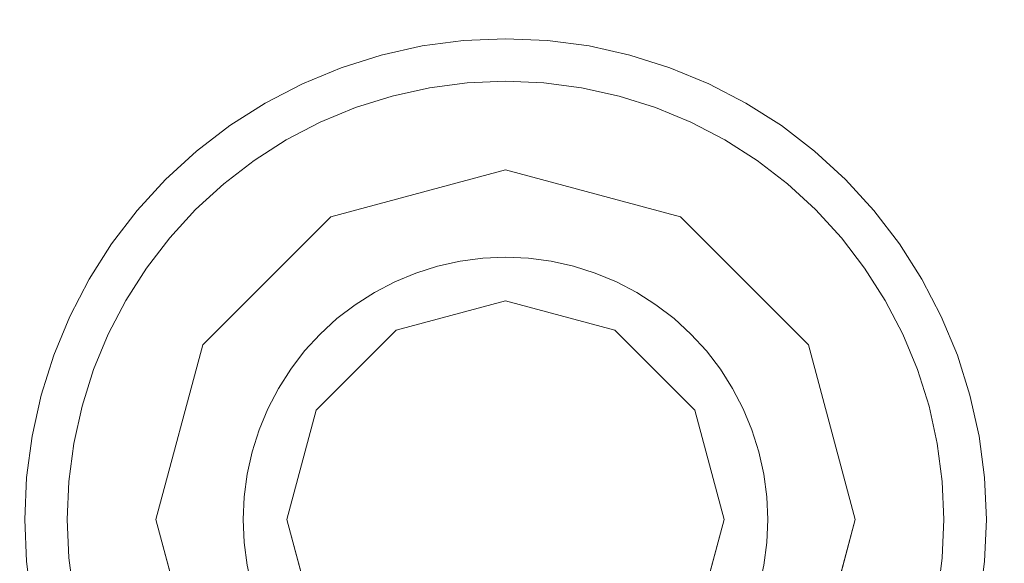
# Model space of a CAD drawing. Header units: inches. Extents: x -412 to -304, y -62 to 18.
# Tile 528 of 656: x -362.8 to -362.357, y -3.023 to -2.778. Entities that reach past the tile are written whole.
import ezdxf

# ---------------------------------------------------------------- set-up
doc = ezdxf.new("R2010")
doc.units = ezdxf.units.IN
doc.header["$LTSCALE"] = 32
doc.header["$MEASUREMENT"] = 0
for name, color, linetype, lineweight in [('Black', 7, 'Continuous', 18), ('DashLine', 7, 'Continuous', 13), ('Drawing', 7, 'Continuous', 18), ('Metal_HtAdjMech', 7, 'Continuous', 18), ('Metal_MP', 7, 'Continuous', 5), ('None', 7, 'Continuous', 18), ('SolidLine', 7, 'Continuous', 15), ('Wood_1-H', 7, 'Continuous', 13)]:
    doc.layers.add(name, color=color, linetype=linetype, lineweight=lineweight)

# ---------------------------------------------------------------- blocks, each defined once
blk = doc.blocks.new('Group-20')
at = {"layer": 'Black'}
for points in [[(-34.54794, 16.53613, 28.9791), (34.54794, 16.53613, 28.9791), (34.54794, -16.53613, 28.9791), (-34.54794, -16.53613, 28.9791)], [(-34.54794, 16.53613, 27.70079), (34.54794, 16.53613, 27.70079), (34.54794, -16.53613, 27.70079), (-34.54794, -16.53613, 27.70079)]]:
    blk.add_3dface(points, dxfattribs=at)
at = {"layer": 'Wood_1-H'}
for points in [[(-35.96494, 17.95313, 28.99879), (35.96494, 17.95313, 28.99879), (35.96494, -17.95313, 28.99879), (-35.96494, -17.95313, 28.99879)], [(-35.96494, 17.95313, 28.9791), (35.96494, 17.95313, 28.9791), (35.96494, -17.95313, 28.9791), (-35.96494, -17.95313, 28.9791)]]:
    blk.add_3dface(points, dxfattribs=at)
blk = doc.blocks.new('MP-Leg-502-89 (3D)')
at = {"layer": 'Metal_MP', "invisible_edges": 8}
for points in [[(-1.84436, 0.25, 5.29509), (-19.27102, 0.25, 1.8125), (-19.27102, -0.25, 1.8125), (-1.84436, -0.25, 5.29509)], [(-1.84436, -0.25, 2.30255), (-19.27102, -0.25, 0.3125), (-19.27102, 0.25, 0.3125), (-1.84436, 0.25, 2.30255)]]:
    blk.add_3dface(points, dxfattribs=at)
at = {"layer": 'Metal_MP'}
for points in [[(-1.84436, 0.25, 5.29509), (-1.84436, 0.25, 2.30255), (-19.27102, 0.25, 0.3125), (-19.27102, 0.25, 1.8125)], [(-1.84436, -0.25, 2.30255), (-1.84436, -0.25, 5.29509), (-19.27102, -0.25, 1.8125), (-19.27102, -0.25, 0.3125)]]:
    blk.add_3dface(points, dxfattribs=at)
blk = doc.blocks.new('MPHtAdjLeg-16-NoCable (3D)')
at = {"layer": 'DashLine', "color": 7, "rotation": 59.99999999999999}
blk.add_blockref('MP-Leg-502-89 (3D)', (0, 0), dxfattribs=at)
blk = doc.blocks.new('MpHtAdjBase-3 (3D)')
at = {"layer": 'Black', "color": 7}
blk.add_blockref('MPHtAdjLeg-16-NoCable (3D)', (-21.55512, 0), dxfattribs=at)
blk = doc.blocks.new('TIEndPipe-500 (3D)')
at = {"layer": 'Black'}
for points, invisible_edges in [([(-0.94488, -4.29183, -0.01969), (-0.96375, -4.29265, -0.01969), (-0.96209, -4.31169), (-0.94488, -4.31093)], 10), ([(-0.96375, -4.29265, -0.07874), (-0.96375, -4.29265, -0.01969), (-0.94488, -4.29183, -0.01969), (-0.94488, -4.29183, -0.07874)], 5), ([(-0.94488, -4.39025, -0.07874), (-0.95518, -4.3907, -0.07874), (-0.96375, -4.29265, -0.07874), (-0.94488, -4.29183, -0.07874)], 10), ([(-0.92601, -4.29265, -0.01969), (-0.94488, -4.29183, -0.01969), (-0.94488, -4.31093), (-0.92767, -4.31169)], 10), ([(-0.94488, -4.29183, -0.07874), (-0.94488, -4.29183, -0.01969), (-0.92601, -4.29265, -0.01969), (-0.92601, -4.29265, -0.07874)], 5), ([(-0.94488, -4.29183, -0.07874), (-0.92601, -4.29265, -0.07874), (-0.93459, -4.3907, -0.07874), (-0.94488, -4.39025, -0.07874)], 10), ([(-0.98248, -4.29512, -0.01969), (-1.00093, -4.29921, -0.01969), (-0.99598, -4.31766), (-0.97916, -4.31393)], 10), ([(-1.00093, -4.29921, -0.07874), (-1.00093, -4.29921, -0.01969), (-0.98248, -4.29512, -0.01969), (-0.98248, -4.29512, -0.07874)], 5), ([(-0.96539, -4.39205, -0.07874), (-0.97545, -4.39428, -0.07874), (-1.00093, -4.29921, -0.07874), (-0.98248, -4.29512, -0.07874)], 10), ([(-0.96375, -4.29265, -0.01969), (-0.98248, -4.29512, -0.01969), (-0.97916, -4.31393), (-0.96209, -4.31169)], 10), ([(-0.98248, -4.29512, -0.07874), (-0.98248, -4.29512, -0.01969), (-0.96375, -4.29265, -0.01969), (-0.96375, -4.29265, -0.07874)], 5), ([(-0.98248, -4.29512, -0.07874), (-0.96375, -4.29265, -0.07874), (-0.95518, -4.3907, -0.07874), (-0.96539, -4.39205, -0.07874)], 10), ([(-0.92437, -4.39205, -0.07874), (-0.93459, -4.3907, -0.07874), (-0.92601, -4.29265, -0.07874), (-0.90728, -4.29512, -0.07874)], 10), ([(-0.90728, -4.29512, -0.01969), (-0.92601, -4.29265, -0.01969), (-0.92767, -4.31169), (-0.9106, -4.31393)], 10), ([(-0.92601, -4.29265, -0.07874), (-0.92601, -4.29265, -0.01969), (-0.90728, -4.29512, -0.01969), (-0.90728, -4.29512, -0.07874)], 5), ([(-1.00093, -4.29921, -0.01969), (-1.01894, -4.30489, -0.01969), (-1.01241, -4.32284), (-0.99598, -4.31766)], 10), ([(-1.01894, -4.30489, -0.07874), (-1.01894, -4.30489, -0.01969), (-1.00093, -4.29921, -0.01969), (-1.00093, -4.29921, -0.07874)], 5), ([(-0.97545, -4.39428, -0.07874), (-0.98528, -4.39738, -0.07874), (-1.01894, -4.30489, -0.07874), (-1.00093, -4.29921, -0.07874)], 10), ([(-1.01894, -4.30489, -0.01969), (-1.03639, -4.31211, -0.01969), (-1.02832, -4.32943), (-1.01241, -4.32284)], 10), ([(-1.03639, -4.31211, -0.07874), (-1.03639, -4.31211, -0.01969), (-1.01894, -4.30489, -0.01969), (-1.01894, -4.30489, -0.07874)], 5), ([(-1.03639, -4.31211, -0.07874), (-1.01894, -4.30489, -0.07874), (-0.98528, -4.39738, -0.07874), (-0.9948, -4.40132, -0.07874)], 10), ([(-1.03639, -4.31211, -0.01969), (-1.05315, -4.32084, -0.01969), (-1.0436, -4.33739), (-1.02832, -4.32943)], 10), ([(-1.05315, -4.32084, -0.07874), (-1.05315, -4.32084, -0.01969), (-1.03639, -4.31211, -0.01969), (-1.03639, -4.31211, -0.07874)], 5), ([(-0.9948, -4.40132, -0.07874), (-1.00394, -4.40608, -0.07874), (-1.05315, -4.32084, -0.07874), (-1.03639, -4.31211, -0.07874)], 10), ([(-0.94494, -4.40994), (-0.97916, -4.31393), (-0.99598, -4.31766)], 9), ([(-0.94494, -4.40994), (-0.94488, -4.31093), (-0.96209, -4.31169), (-0.97916, -4.31393)], 9), ([(-0.92767, -4.31169), (-0.94488, -4.31093), (-0.94494, -4.40994)], 10), ([(-0.9106, -4.31393), (-0.92767, -4.31169), (-0.94494, -4.40994)], 10), ([(-0.94494, -4.40994), (-0.89573, -4.42312), (-0.89378, -4.31766), (-0.9106, -4.31393)], 10), ([(-0.99415, -4.42312), (-0.94494, -4.40994), (-0.99598, -4.31766), (-1.01241, -4.32284)], 10), ([(-1.05315, -4.32084, -0.01969), (-1.06908, -4.33099, -0.01969), (-1.05812, -4.34664), (-1.0436, -4.33739)], 10), ([(-1.06908, -4.33099, -0.07874), (-1.06908, -4.33099, -0.01969), (-1.05315, -4.32084, -0.01969), (-1.05315, -4.32084, -0.07874)], 5), ([(-1.06908, -4.33099, -0.07874), (-1.05315, -4.32084, -0.07874), (-1.00394, -4.40608, -0.07874), (-1.01263, -4.41161, -0.07874)], 10), ([(-1.01241, -4.32284), (-1.02832, -4.32943), (-0.99415, -4.42312)], 10), ([(-1.06908, -4.33099, -0.01969), (-1.08407, -4.34249, -0.01969), (-1.07179, -4.35712), (-1.05812, -4.34664)], 10), ([(-1.08407, -4.34249, -0.07874), (-1.08407, -4.34249, -0.01969), (-1.06908, -4.33099, -0.01969), (-1.06908, -4.33099, -0.07874)], 5), ([(-1.08407, -4.34249, -0.07874), (-1.06908, -4.33099, -0.07874), (-1.01263, -4.41161, -0.07874), (-1.0208, -4.41788, -0.07874)], 10), ([(-1.02832, -4.32943), (-1.0436, -4.33739), (-0.99415, -4.42312)], 10), ([(-0.99415, -4.42312), (-1.0436, -4.33739), (-1.05812, -4.34664)], 9), ([(-1.08407, -4.34249, -0.01969), (-1.098, -4.35525, -0.01969), (-1.08448, -4.36876), (-1.07179, -4.35712)], 10), ([(-1.098, -4.35525, -0.07874), (-1.098, -4.35525, -0.01969), (-1.08407, -4.34249, -0.01969), (-1.08407, -4.34249, -0.07874)], 5), ([(-1.0208, -4.41788, -0.07874), (-1.0284, -4.42485, -0.07874), (-1.098, -4.35525, -0.07874), (-1.08407, -4.34249, -0.07874)], 10), ([(-0.99415, -4.42312), (-1.05812, -4.34664), (-1.07179, -4.35712), (-1.08448, -4.36876)], 9), ([(-1.098, -4.35525, -0.01969), (-1.11076, -4.36918, -0.01969), (-1.09612, -4.38146), (-1.08448, -4.36876)], 10), ([(-1.11076, -4.36918, -0.07874), (-1.11076, -4.36918, -0.01969), (-1.098, -4.35525, -0.01969), (-1.098, -4.35525, -0.07874)], 5), ([(-1.11076, -4.36918, -0.07874), (-1.098, -4.35525, -0.07874), (-1.0284, -4.42485, -0.07874), (-1.03536, -4.43244, -0.07874)], 10), ([(-1.11076, -4.36918, -0.01969), (-1.12226, -4.38416, -0.01969), (-1.1066, -4.39512), (-1.09612, -4.38146)], 10), ([(-1.12226, -4.38416, -0.07874), (-1.12226, -4.38416, -0.01969), (-1.11076, -4.36918, -0.01969), (-1.11076, -4.36918, -0.07874)], 5), ([(-1.03536, -4.43244, -0.07874), (-1.04163, -4.44062, -0.07874), (-1.12226, -4.38416, -0.07874), (-1.11076, -4.36918, -0.07874)], 10), ([(-1.08448, -4.36876), (-1.09612, -4.38146), (-1.03018, -4.45915), (-0.99415, -4.42312)], 10), ([(-1.12226, -4.38416, -0.01969), (-1.13241, -4.40009, -0.01969), (-1.11586, -4.40965), (-1.1066, -4.39512)], 10), ([(-1.13241, -4.40009, -0.07874), (-1.13241, -4.40009, -0.01969), (-1.12226, -4.38416, -0.01969), (-1.12226, -4.38416, -0.07874)], 5), ([(-1.13241, -4.40009, -0.07874), (-1.12226, -4.38416, -0.07874), (-1.04163, -4.44062, -0.07874), (-1.04717, -4.44931, -0.07874)], 10), ([(-1.09612, -4.38146), (-1.1066, -4.39512), (-1.11586, -4.40965), (-1.03018, -4.45915)], 12), ([(-0.97545, -4.39428, -0.15748), (-0.97545, -4.39428, -0.07874), (-0.96539, -4.39205, -0.07874), (-0.96539, -4.39205, -0.15748)], 5), ([(-0.94494, -4.40994, -0.15748), (-0.96539, -4.39205, -0.15748), (-0.97545, -4.39428, -0.15748)], 9), ([(-0.94494, -4.40994, -0.15748), (-0.94488, -4.39025, -0.15748), (-0.95518, -4.3907, -0.15748), (-0.96539, -4.39205, -0.15748)], 9), ([(-0.96539, -4.39205, -0.15748), (-0.96539, -4.39205, -0.07874), (-0.95518, -4.3907, -0.07874), (-0.95518, -4.3907, -0.15748)], 5), ([(-0.95518, -4.3907, -0.15748), (-0.95518, -4.3907, -0.07874), (-0.94488, -4.39025, -0.07874), (-0.94488, -4.39025, -0.15748)], 5), ([(-0.92437, -4.39205, -0.15748), (-0.93459, -4.3907, -0.15748), (-0.94488, -4.39025, -0.15748), (-0.94494, -4.40994, -0.15748)], 12), ([(-0.91431, -4.39428, -0.15748), (-0.92437, -4.39205, -0.15748), (-0.94494, -4.40994, -0.15748), (-0.89573, -4.42312, -0.15748)], 10), ([(-0.94488, -4.39025, -0.15748), (-0.94488, -4.39025, -0.07874), (-0.93459, -4.3907, -0.07874), (-0.93459, -4.3907, -0.15748)], 5), ([(-0.93459, -4.3907, -0.15748), (-0.93459, -4.3907, -0.07874), (-0.92437, -4.39205, -0.07874), (-0.92437, -4.39205, -0.15748)], 5), ([(-0.9948, -4.40132, -0.15748), (-0.9948, -4.40132, -0.07874), (-0.98528, -4.39738, -0.07874), (-0.98528, -4.39738, -0.15748)], 5), ([(-0.98528, -4.39738, -0.15748), (-0.9948, -4.40132, -0.15748), (-0.99415, -4.42312, -0.15748)], 10), ([(-0.99415, -4.42312, -0.15748), (-0.94494, -4.40994, -0.15748), (-0.97545, -4.39428, -0.15748), (-0.98528, -4.39738, -0.15748)], 10), ([(-0.98528, -4.39738, -0.15748), (-0.98528, -4.39738, -0.07874), (-0.97545, -4.39428, -0.07874), (-0.97545, -4.39428, -0.15748)], 5), ([(-1.13241, -4.40009, -0.01969), (-1.14113, -4.41685, -0.01969), (-1.12381, -4.42493), (-1.11586, -4.40965)], 10), ([(-1.14113, -4.41685, -0.07874), (-1.14113, -4.41685, -0.01969), (-1.13241, -4.40009, -0.01969), (-1.13241, -4.40009, -0.07874)], 5), ([(-1.04717, -4.44931, -0.07874), (-1.05193, -4.45845, -0.07874), (-1.14113, -4.41685, -0.07874), (-1.13241, -4.40009, -0.07874)], 10), ([(-1.00394, -4.40608, -0.15748), (-1.00394, -4.40608, -0.07874), (-0.9948, -4.40132, -0.07874), (-0.9948, -4.40132, -0.15748)], 5), ([(-0.9948, -4.40132, -0.15748), (-1.00394, -4.40608, -0.15748), (-0.99415, -4.42312, -0.15748)], 10), ([(-0.99415, -4.42312, -0.15748), (-1.00394, -4.40608, -0.15748), (-1.01263, -4.41161, -0.15748), (-1.0208, -4.41788, -0.15748)], 9), ([(-1.01263, -4.41161, -0.15748), (-1.01263, -4.41161, -0.07874), (-1.00394, -4.40608, -0.07874), (-1.00394, -4.40608, -0.15748)], 5), ([(-1.03018, -4.45915), (-1.11586, -4.40965), (-1.12381, -4.42493)], 9), ([(-1.0208, -4.41788, -0.15748), (-1.0208, -4.41788, -0.07874), (-1.01263, -4.41161, -0.07874), (-1.01263, -4.41161, -0.15748)], 5), ([(-1.14113, -4.41685, -0.01969), (-1.14836, -4.4343, -0.01969), (-1.1304, -4.44084), (-1.12381, -4.42493)], 10), ([(-1.14836, -4.4343, -0.07874), (-1.14836, -4.4343, -0.01969), (-1.14113, -4.41685, -0.01969), (-1.14113, -4.41685, -0.07874)], 5), ([(-1.14836, -4.4343, -0.07874), (-1.14113, -4.41685, -0.07874), (-1.05193, -4.45845, -0.07874), (-1.05587, -4.46797, -0.07874)], 10), ([(-1.0284, -4.42485, -0.15748), (-1.0284, -4.42485, -0.07874), (-1.0208, -4.41788, -0.07874), (-1.0208, -4.41788, -0.15748)], 5), ([(-0.99415, -4.42312, -0.15748), (-1.0208, -4.41788, -0.15748), (-1.0284, -4.42485, -0.15748)], 9), ([(-1.03018, -4.45915), (-1.12381, -4.42493), (-1.1304, -4.44084), (-1.13558, -4.45726)], 9), ([(-1.0284, -4.42485, -0.15748), (-1.03536, -4.43244, -0.15748), (-1.03018, -4.45915, -0.15748), (-0.99415, -4.42312, -0.15748)], 10), ([(-1.03536, -4.43244, -0.15748), (-1.03536, -4.43244, -0.07874), (-1.0284, -4.42485, -0.07874), (-1.0284, -4.42485, -0.15748)], 5), ([(-1.03536, -4.43244, -0.15748), (-1.04163, -4.44062, -0.15748), (-1.04717, -4.44931, -0.15748), (-1.03018, -4.45915, -0.15748)], 12), ([(-1.04163, -4.44062, -0.15748), (-1.04163, -4.44062, -0.07874), (-1.03536, -4.43244, -0.07874), (-1.03536, -4.43244, -0.15748)], 5), ([(-1.14836, -4.4343, -0.01969), (-1.15404, -4.45232, -0.01969), (-1.13558, -4.45726), (-1.1304, -4.44084)], 10), ([(-1.15404, -4.45232, -0.07874), (-1.15404, -4.45232, -0.01969), (-1.14836, -4.4343, -0.01969), (-1.14836, -4.4343, -0.07874)], 5), ([(-1.05587, -4.46797, -0.07874), (-1.05897, -4.47779, -0.07874), (-1.15404, -4.45232, -0.07874), (-1.14836, -4.4343, -0.07874)], 10), ([(-1.04717, -4.44931, -0.15748), (-1.04717, -4.44931, -0.07874), (-1.04163, -4.44062, -0.07874), (-1.04163, -4.44062, -0.15748)], 5), ([(-1.03018, -4.45915, -0.15748), (-1.04717, -4.44931, -0.15748), (-1.05193, -4.45845, -0.15748), (-1.05587, -4.46797, -0.15748)], 9), ([(-1.05193, -4.45845, -0.15748), (-1.05193, -4.45845, -0.07874), (-1.04717, -4.44931, -0.07874), (-1.04717, -4.44931, -0.15748)], 5), ([(-1.15404, -4.45232, -0.01969), (-1.15813, -4.47076, -0.01969), (-1.13931, -4.47408), (-1.13558, -4.45726)], 10), ([(-1.15813, -4.47076, -0.07874), (-1.15813, -4.47076, -0.01969), (-1.15404, -4.45232, -0.01969), (-1.15404, -4.45232, -0.07874)], 5), ([(-1.05897, -4.47779, -0.07874), (-1.0612, -4.48785, -0.07874), (-1.15813, -4.47076, -0.07874), (-1.15404, -4.45232, -0.07874)], 10), ([(-1.04337, -4.50836), (-1.03018, -4.45915), (-1.13558, -4.45726), (-1.13931, -4.47408)], 10), ([(-1.04337, -4.50836, -0.15748), (-1.03018, -4.45915, -0.15748), (-1.05897, -4.47779, -0.15748), (-1.0612, -4.48785, -0.15748)], 10), ([(-1.03018, -4.45915, -0.15748), (-1.05587, -4.46797, -0.15748), (-1.05897, -4.47779, -0.15748)], 9), ([(-1.05587, -4.46797, -0.15748), (-1.05587, -4.46797, -0.07874), (-1.05193, -4.45845, -0.07874), (-1.05193, -4.45845, -0.15748)], 5), ([(-1.05897, -4.47779, -0.15748), (-1.05897, -4.47779, -0.07874), (-1.05587, -4.46797, -0.07874), (-1.05587, -4.46797, -0.15748)], 5), ([(-1.15813, -4.47076, -0.01969), (-1.16059, -4.48949, -0.01969), (-1.14156, -4.49116), (-1.13931, -4.47408)], 10), ([(-1.16059, -4.48949, -0.07874), (-1.16059, -4.48949, -0.01969), (-1.15813, -4.47076, -0.01969), (-1.15813, -4.47076, -0.07874)], 5), ([(-1.16059, -4.48949, -0.07874), (-1.15813, -4.47076, -0.07874), (-1.0612, -4.48785, -0.07874), (-1.06254, -4.49807, -0.07874)], 10), ([(-1.13931, -4.47408), (-1.14156, -4.49116), (-1.04337, -4.50836)], 10), ([(-1.0612, -4.48785, -0.15748), (-1.0612, -4.48785, -0.07874), (-1.05897, -4.47779, -0.07874), (-1.05897, -4.47779, -0.15748)], 5), ([(-1.16059, -4.48949, -0.01969), (-1.16142, -4.50836, -0.01969), (-1.14231, -4.50836), (-1.14156, -4.49116)], 10), ([(-1.16142, -4.50836, -0.07874), (-1.16142, -4.50836, -0.01969), (-1.16059, -4.48949, -0.01969), (-1.16059, -4.48949, -0.07874)], 5), ([(-1.06254, -4.49807, -0.07874), (-1.06299, -4.50836, -0.07874), (-1.16142, -4.50836, -0.07874), (-1.16059, -4.48949, -0.07874)], 10), ([(-1.14156, -4.49116), (-1.14231, -4.50836), (-1.04337, -4.50836)], 10), ([(-1.06254, -4.49807, -0.15748), (-1.06254, -4.49807, -0.07874), (-1.0612, -4.48785, -0.07874), (-1.0612, -4.48785, -0.15748)], 5), ([(-1.0612, -4.48785, -0.15748), (-1.06254, -4.49807, -0.15748), (-1.04337, -4.50836, -0.15748)], 10), ([(-1.06299, -4.50836, -0.15748), (-1.06299, -4.50836, -0.07874), (-1.06254, -4.49807, -0.07874), (-1.06254, -4.49807, -0.15748)], 5), ([(-1.06254, -4.49807, -0.15748), (-1.06299, -4.50836, -0.15748), (-1.04337, -4.50836, -0.15748)], 10), ([(-1.16142, -4.50836, -0.01969), (-1.16059, -4.52723, -0.01969), (-1.14156, -4.52557), (-1.14231, -4.50836)], 10), ([(-1.16059, -4.52723, -0.07874), (-1.16059, -4.52723, -0.01969), (-1.16142, -4.50836, -0.01969), (-1.16142, -4.50836, -0.07874)], 5), ([(-1.16059, -4.52723, -0.07874), (-1.16142, -4.50836, -0.07874), (-1.06299, -4.50836, -0.07874), (-1.06254, -4.51866, -0.07874)], 10), ([(-1.04337, -4.50836), (-1.14231, -4.50836), (-1.14156, -4.52557), (-1.13931, -4.54265)], 9), ([(-1.13931, -4.54265), (-1.13558, -4.55946), (-1.03018, -4.55757), (-1.04337, -4.50836)], 10), ([(-1.06254, -4.51866, -0.15748), (-1.06254, -4.51866, -0.07874), (-1.06299, -4.50836, -0.07874), (-1.06299, -4.50836, -0.15748)], 5), ([(-1.04337, -4.50836, -0.15748), (-1.06299, -4.50836, -0.15748), (-1.06254, -4.51866, -0.15748)], 9), ([(-1.04337, -4.50836, -0.15748), (-1.06254, -4.51866, -0.15748), (-1.0612, -4.52887, -0.15748)], 9), ([(-1.03018, -4.55757, -0.15748), (-1.04337, -4.50836, -0.15748), (-1.0612, -4.52887, -0.15748), (-1.05897, -4.53893, -0.15748)], 10), ([(-1.06254, -4.51866, -0.07874), (-1.0612, -4.52887, -0.07874), (-1.15813, -4.54596, -0.07874), (-1.16059, -4.52723, -0.07874)], 10), ([(-1.0612, -4.52887, -0.15748), (-1.0612, -4.52887, -0.07874), (-1.06254, -4.51866, -0.07874), (-1.06254, -4.51866, -0.15748)], 5), ([(-1.16059, -4.52723, -0.01969), (-1.15813, -4.54596, -0.01969), (-1.13931, -4.54265), (-1.14156, -4.52557)], 10), ([(-1.15813, -4.54596, -0.07874), (-1.15813, -4.54596, -0.01969), (-1.16059, -4.52723, -0.01969), (-1.16059, -4.52723, -0.07874)], 5), ([(-1.0612, -4.52887, -0.07874), (-1.05897, -4.53893, -0.07874), (-1.15404, -4.56441, -0.07874), (-1.15813, -4.54596, -0.07874)], 10), ([(-1.05897, -4.53893, -0.15748), (-1.05897, -4.53893, -0.07874), (-1.0612, -4.52887, -0.07874), (-1.0612, -4.52887, -0.15748)], 5), ([(-1.14836, -4.58242, -0.07874), (-1.15404, -4.56441, -0.07874), (-1.05897, -4.53893, -0.07874), (-1.05587, -4.54876, -0.07874)], 10), ([(-1.05587, -4.54876, -0.15748), (-1.05587, -4.54876, -0.07874), (-1.05897, -4.53893, -0.07874), (-1.05897, -4.53893, -0.15748)], 5), ([(-1.05897, -4.53893, -0.15748), (-1.05587, -4.54876, -0.15748), (-1.03018, -4.55757, -0.15748)], 10), ([(-1.15813, -4.54596, -0.01969), (-1.15404, -4.56441, -0.01969), (-1.13558, -4.55946), (-1.13931, -4.54265)], 10), ([(-1.15404, -4.56441, -0.07874), (-1.15404, -4.56441, -0.01969), (-1.15813, -4.54596, -0.01969), (-1.15813, -4.54596, -0.07874)], 5), ([(-1.05587, -4.54876, -0.07874), (-1.05193, -4.55828, -0.07874), (-1.14113, -4.59987, -0.07874), (-1.14836, -4.58242, -0.07874)], 10), ([(-1.05193, -4.55828, -0.15748), (-1.05193, -4.55828, -0.07874), (-1.05587, -4.54876, -0.07874), (-1.05587, -4.54876, -0.15748)], 5), ([(-1.05587, -4.54876, -0.15748), (-1.05193, -4.55828, -0.15748), (-1.04717, -4.56742, -0.15748), (-1.03018, -4.55757, -0.15748)], 12), ([(-1.03018, -4.55757), (-1.13558, -4.55946), (-1.1304, -4.57589)], 9), ([(-1.1304, -4.57589), (-1.12381, -4.5918), (-1.11586, -4.60708), (-1.03018, -4.55757)], 12), ([(-1.03018, -4.55757), (-1.11586, -4.60708), (-1.1066, -4.6216), (-1.09612, -4.63527)], 9), ([(-1.09612, -4.63527), (-1.08448, -4.64796), (-0.99415, -4.5936), (-1.03018, -4.55757)], 10), ([(-1.03018, -4.55757, -0.15748), (-1.04717, -4.56742, -0.15748), (-1.04163, -4.57611, -0.15748), (-1.03536, -4.58428, -0.15748)], 9), ([(-0.99415, -4.5936, -0.15748), (-1.03018, -4.55757, -0.15748), (-1.03536, -4.58428, -0.15748), (-1.0284, -4.59188, -0.15748)], 10), ([(-1.15404, -4.56441, -0.01969), (-1.14836, -4.58242, -0.01969), (-1.1304, -4.57589), (-1.13558, -4.55946)], 10), ([(-1.13241, -4.61663, -0.07874), (-1.14113, -4.59987, -0.07874), (-1.05193, -4.55828, -0.07874), (-1.04717, -4.56742, -0.07874)], 10), ([(-1.04717, -4.56742, -0.15748), (-1.04717, -4.56742, -0.07874), (-1.05193, -4.55828, -0.07874), (-1.05193, -4.55828, -0.15748)], 5), ([(-1.14836, -4.58242, -0.07874), (-1.14836, -4.58242, -0.01969), (-1.15404, -4.56441, -0.01969), (-1.15404, -4.56441, -0.07874)], 5), ([(-1.04717, -4.56742, -0.07874), (-1.04163, -4.57611, -0.07874), (-1.12226, -4.63256, -0.07874), (-1.13241, -4.61663, -0.07874)], 10), ([(-1.04163, -4.57611, -0.15748), (-1.04163, -4.57611, -0.07874), (-1.04717, -4.56742, -0.07874), (-1.04717, -4.56742, -0.15748)], 5), ([(-1.14836, -4.58242, -0.01969), (-1.14113, -4.59987, -0.01969), (-1.12381, -4.5918), (-1.1304, -4.57589)], 10), ([(-1.11076, -4.64755, -0.07874), (-1.12226, -4.63256, -0.07874), (-1.04163, -4.57611, -0.07874), (-1.03536, -4.58428, -0.07874)], 10), ([(-1.03536, -4.58428, -0.15748), (-1.03536, -4.58428, -0.07874), (-1.04163, -4.57611, -0.07874), (-1.04163, -4.57611, -0.15748)], 5), ([(-1.14113, -4.59987, -0.07874), (-1.14113, -4.59987, -0.01969), (-1.14836, -4.58242, -0.01969), (-1.14836, -4.58242, -0.07874)], 5), ([(-1.03536, -4.58428, -0.07874), (-1.0284, -4.59188, -0.07874), (-1.098, -4.66148, -0.07874), (-1.11076, -4.64755, -0.07874)], 10), ([(-1.0284, -4.59188, -0.15748), (-1.0284, -4.59188, -0.07874), (-1.03536, -4.58428, -0.07874), (-1.03536, -4.58428, -0.15748)], 5), ([(-1.14113, -4.59987, -0.01969), (-1.13241, -4.61663, -0.01969), (-1.11586, -4.60708), (-1.12381, -4.5918)], 10), ([(-1.08407, -4.67424, -0.07874), (-1.098, -4.66148, -0.07874), (-1.0284, -4.59188, -0.07874), (-1.0208, -4.59884, -0.07874)], 10), ([(-0.99415, -4.5936), (-1.08448, -4.64796), (-1.07179, -4.6596), (-1.05812, -4.67009)], 9), ([(-1.05812, -4.67009), (-1.0436, -4.67934), (-0.99415, -4.5936)], 10), ([(-0.99415, -4.5936), (-1.0436, -4.67934), (-1.02832, -4.68729)], 9), ([(-1.0208, -4.59884, -0.15748), (-1.0208, -4.59884, -0.07874), (-1.0284, -4.59188, -0.07874), (-1.0284, -4.59188, -0.15748)], 5), ([(-1.0284, -4.59188, -0.15748), (-1.0208, -4.59884, -0.15748), (-0.99415, -4.5936, -0.15748)], 10), ([(-0.99415, -4.5936), (-1.02832, -4.68729), (-1.01241, -4.69388)], 9), ([(-1.0208, -4.59884, -0.15748), (-1.01263, -4.60511, -0.15748), (-1.00394, -4.61065, -0.15748), (-0.99415, -4.5936, -0.15748)], 12), ([(-1.01241, -4.69388), (-0.99598, -4.69906), (-0.94494, -4.60679), (-0.99415, -4.5936)], 10), ([(-0.99415, -4.5936, -0.15748), (-1.00394, -4.61065, -0.15748), (-0.9948, -4.61541, -0.15748), (-0.98528, -4.61935, -0.15748)], 9), ([(-0.98528, -4.61935, -0.15748), (-0.97545, -4.62245, -0.15748), (-0.94494, -4.60679, -0.15748), (-0.99415, -4.5936, -0.15748)], 10), ([(-0.89573, -4.5936), (-0.94494, -4.60679), (-0.9106, -4.70279), (-0.89378, -4.69906)], 10), ([(-0.89573, -4.5936, -0.15748), (-0.94494, -4.60679, -0.15748), (-0.92437, -4.62468, -0.15748), (-0.91431, -4.62245, -0.15748)], 10), ([(-1.13241, -4.61663, -0.07874), (-1.13241, -4.61663, -0.01969), (-1.14113, -4.59987, -0.01969), (-1.14113, -4.59987, -0.07874)], 5), ([(-1.0208, -4.59884, -0.07874), (-1.01263, -4.60511, -0.07874), (-1.06908, -4.68574, -0.07874), (-1.08407, -4.67424, -0.07874)], 10), ([(-1.01263, -4.60511, -0.15748), (-1.01263, -4.60511, -0.07874), (-1.0208, -4.59884, -0.07874), (-1.0208, -4.59884, -0.15748)], 5), ([(-1.01263, -4.60511, -0.07874), (-1.00394, -4.61065, -0.07874), (-1.05315, -4.69589, -0.07874), (-1.06908, -4.68574, -0.07874)], 10), ([(-1.00394, -4.61065, -0.15748), (-1.00394, -4.61065, -0.07874), (-1.01263, -4.60511, -0.07874), (-1.01263, -4.60511, -0.15748)], 5), ([(-0.99598, -4.69906), (-0.97916, -4.70279), (-0.94494, -4.60679)], 10), ([(-0.97916, -4.70279), (-0.96209, -4.70504), (-0.94488, -4.70579), (-0.94494, -4.60679)], 12), ([(-0.97545, -4.62245, -0.15748), (-0.96539, -4.62468, -0.15748), (-0.94494, -4.60679, -0.15748)], 10), ([(-0.96539, -4.62468, -0.15748), (-0.95518, -4.62602, -0.15748), (-0.94488, -4.62647, -0.15748), (-0.94494, -4.60679, -0.15748)], 12), ([(-0.94494, -4.60679), (-0.94488, -4.70579), (-0.92767, -4.70504), (-0.9106, -4.70279)], 9), ([(-0.94494, -4.60679, -0.15748), (-0.94488, -4.62647, -0.15748), (-0.93459, -4.62602, -0.15748), (-0.92437, -4.62468, -0.15748)], 9), ([(-1.13241, -4.61663, -0.01969), (-1.12226, -4.63256, -0.01969), (-1.1066, -4.6216), (-1.11586, -4.60708)], 10), ([(-1.03639, -4.70461, -0.07874), (-1.05315, -4.69589, -0.07874), (-1.00394, -4.61065, -0.07874), (-0.9948, -4.61541, -0.07874)], 10), ([(-0.9948, -4.61541, -0.15748), (-0.9948, -4.61541, -0.07874), (-1.00394, -4.61065, -0.07874), (-1.00394, -4.61065, -0.15748)], 5), ([(-1.01894, -4.71184, -0.07874), (-1.03639, -4.70461, -0.07874), (-0.9948, -4.61541, -0.07874), (-0.98528, -4.61935, -0.07874)], 10), ([(-0.98528, -4.61935, -0.15748), (-0.98528, -4.61935, -0.07874), (-0.9948, -4.61541, -0.07874), (-0.9948, -4.61541, -0.15748)], 5), ([(-1.12226, -4.63256, -0.07874), (-1.12226, -4.63256, -0.01969), (-1.13241, -4.61663, -0.01969), (-1.13241, -4.61663, -0.07874)], 5), ([(-1.00093, -4.71752, -0.07874), (-1.01894, -4.71184, -0.07874), (-0.98528, -4.61935, -0.07874), (-0.97545, -4.62245, -0.07874)], 10), ([(-0.97545, -4.62245, -0.15748), (-0.97545, -4.62245, -0.07874), (-0.98528, -4.61935, -0.07874), (-0.98528, -4.61935, -0.15748)], 5), ([(-1.12226, -4.63256, -0.01969), (-1.11076, -4.64755, -0.01969), (-1.09612, -4.63527), (-1.1066, -4.6216)], 10), ([(-0.98248, -4.72161, -0.07874), (-1.00093, -4.71752, -0.07874), (-0.97545, -4.62245, -0.07874), (-0.96539, -4.62468, -0.07874)], 10), ([(-0.96539, -4.62468, -0.07874), (-0.95518, -4.62602, -0.07874), (-0.96375, -4.72407, -0.07874), (-0.98248, -4.72161, -0.07874)], 10), ([(-0.96539, -4.62468, -0.15748), (-0.96539, -4.62468, -0.07874), (-0.97545, -4.62245, -0.07874), (-0.97545, -4.62245, -0.15748)], 5), ([(-0.95518, -4.62602, -0.15748), (-0.95518, -4.62602, -0.07874), (-0.96539, -4.62468, -0.07874), (-0.96539, -4.62468, -0.15748)], 5), ([(-0.90728, -4.72161, -0.07874), (-0.92601, -4.72407, -0.07874), (-0.93459, -4.62602, -0.07874), (-0.92437, -4.62468, -0.07874)], 10), ([(-0.92437, -4.62468, -0.15748), (-0.92437, -4.62468, -0.07874), (-0.93459, -4.62602, -0.07874), (-0.93459, -4.62602, -0.15748)], 5), ([(-0.94488, -4.7249, -0.07874), (-0.96375, -4.72407, -0.07874), (-0.95518, -4.62602, -0.07874), (-0.94488, -4.62647, -0.07874)], 10), ([(-0.94488, -4.62647, -0.15748), (-0.94488, -4.62647, -0.07874), (-0.95518, -4.62602, -0.07874), (-0.95518, -4.62602, -0.15748)], 5), ([(-0.94488, -4.62647, -0.07874), (-0.93459, -4.62602, -0.07874), (-0.92601, -4.72407, -0.07874), (-0.94488, -4.7249, -0.07874)], 10), ([(-0.93459, -4.62602, -0.15748), (-0.93459, -4.62602, -0.07874), (-0.94488, -4.62647, -0.07874), (-0.94488, -4.62647, -0.15748)], 5), ([(-1.11076, -4.64755, -0.07874), (-1.11076, -4.64755, -0.01969), (-1.12226, -4.63256, -0.01969), (-1.12226, -4.63256, -0.07874)], 5), ([(-1.11076, -4.64755, -0.01969), (-1.098, -4.66148, -0.01969), (-1.08448, -4.64796), (-1.09612, -4.63527)], 10), ([(-1.098, -4.66148, -0.07874), (-1.098, -4.66148, -0.01969), (-1.11076, -4.64755, -0.01969), (-1.11076, -4.64755, -0.07874)], 5), ([(-1.098, -4.66148, -0.01969), (-1.08407, -4.67424, -0.01969), (-1.07179, -4.6596), (-1.08448, -4.64796)], 10), ([(-1.08407, -4.67424, -0.01969), (-1.06908, -4.68574, -0.01969), (-1.05812, -4.67009), (-1.07179, -4.6596)], 10), ([(-1.08407, -4.67424, -0.07874), (-1.08407, -4.67424, -0.01969), (-1.098, -4.66148, -0.01969), (-1.098, -4.66148, -0.07874)], 5), ([(-1.06908, -4.68574, -0.01969), (-1.05315, -4.69589, -0.01969), (-1.0436, -4.67934), (-1.05812, -4.67009)], 10), ([(-1.06908, -4.68574, -0.07874), (-1.06908, -4.68574, -0.01969), (-1.08407, -4.67424, -0.01969), (-1.08407, -4.67424, -0.07874)], 5), ([(-1.05315, -4.69589, -0.01969), (-1.03639, -4.70461, -0.01969), (-1.02832, -4.68729), (-1.0436, -4.67934)], 10), ([(-1.05315, -4.69589, -0.07874), (-1.05315, -4.69589, -0.01969), (-1.06908, -4.68574, -0.01969), (-1.06908, -4.68574, -0.07874)], 5), ([(-1.03639, -4.70461, -0.01969), (-1.01894, -4.71184, -0.01969), (-1.01241, -4.69388), (-1.02832, -4.68729)], 10), ([(-1.01894, -4.71184, -0.01969), (-1.00093, -4.71752, -0.01969), (-0.99598, -4.69906), (-1.01241, -4.69388)], 10), ([(-1.03639, -4.70461, -0.07874), (-1.03639, -4.70461, -0.01969), (-1.05315, -4.69589, -0.01969), (-1.05315, -4.69589, -0.07874)], 5), ([(-1.00093, -4.71752, -0.01969), (-0.98248, -4.72161, -0.01969), (-0.97916, -4.70279), (-0.99598, -4.69906)], 10), ([(-0.98248, -4.72161, -0.01969), (-0.96375, -4.72407, -0.01969), (-0.96209, -4.70504), (-0.97916, -4.70279)], 10), ([(-0.92601, -4.72407, -0.01969), (-0.90728, -4.72161, -0.01969), (-0.9106, -4.70279), (-0.92767, -4.70504)], 10), ([(-1.01894, -4.71184, -0.07874), (-1.01894, -4.71184, -0.01969), (-1.03639, -4.70461, -0.01969), (-1.03639, -4.70461, -0.07874)], 5), ([(-0.96375, -4.72407, -0.01969), (-0.94488, -4.7249, -0.01969), (-0.94488, -4.70579), (-0.96209, -4.70504)], 10), ([(-0.94488, -4.7249, -0.01969), (-0.92601, -4.72407, -0.01969), (-0.92767, -4.70504), (-0.94488, -4.70579)], 10), ([(-1.00093, -4.71752, -0.07874), (-1.00093, -4.71752, -0.01969), (-1.01894, -4.71184, -0.01969), (-1.01894, -4.71184, -0.07874)], 5), ([(-0.98248, -4.72161, -0.07874), (-0.98248, -4.72161, -0.01969), (-1.00093, -4.71752, -0.01969), (-1.00093, -4.71752, -0.07874)], 5), ([(-0.96375, -4.72407, -0.07874), (-0.96375, -4.72407, -0.01969), (-0.98248, -4.72161, -0.01969), (-0.98248, -4.72161, -0.07874)], 5), ([(-0.90728, -4.72161, -0.07874), (-0.90728, -4.72161, -0.01969), (-0.92601, -4.72407, -0.01969), (-0.92601, -4.72407, -0.07874)], 5), ([(-0.94488, -4.7249, -0.07874), (-0.94488, -4.7249, -0.01969), (-0.96375, -4.72407, -0.01969), (-0.96375, -4.72407, -0.07874)], 5), ([(-0.92601, -4.72407, -0.07874), (-0.92601, -4.72407, -0.01969), (-0.94488, -4.7249, -0.01969), (-0.94488, -4.7249, -0.07874)], 5)]:
    blk.add_3dface(points, dxfattribs=dict(at, invisible_edges=invisible_edges))
for points in [[(-0.99415, -4.42312, -0.15748), (-0.99415, -4.42312), (-0.94494, -4.40994), (-0.94494, -4.40994, -0.15748)], [(-0.94494, -4.40994, -0.15748), (-0.94494, -4.40994), (-0.89573, -4.42312), (-0.89573, -4.42312, -0.15748)], [(-1.03018, -4.45915, -0.15748), (-1.03018, -4.45915), (-0.99415, -4.42312), (-0.99415, -4.42312, -0.15748)], [(-1.04337, -4.50836, -0.15748), (-1.04337, -4.50836), (-1.03018, -4.45915), (-1.03018, -4.45915, -0.15748)], [(-1.03018, -4.55757, -0.15748), (-1.03018, -4.55757), (-1.04337, -4.50836), (-1.04337, -4.50836, -0.15748)], [(-0.99415, -4.5936, -0.15748), (-0.99415, -4.5936), (-1.03018, -4.55757), (-1.03018, -4.55757, -0.15748)], [(-0.94494, -4.60679, -0.15748), (-0.94494, -4.60679), (-0.99415, -4.5936), (-0.99415, -4.5936, -0.15748)], [(-0.89573, -4.5936, -0.15748), (-0.89573, -4.5936), (-0.94494, -4.60679), (-0.94494, -4.60679, -0.15748)]]:
    blk.add_3dface(points, dxfattribs=at)
at = {"layer": 'Metal_HtAdjMech'}
for points, invisible_edges in [([(-1.45669, -2.85508, -0.07874), (-1.53543, -9.82703, -0.07874), (-1.10236, -7.46112, -0.07874)], 11), ([(-1.10236, -4.50836, -0.07874), (-1.45669, -2.85508, -0.07874), (-1.02362, -7.32474, -0.07874)], 11), ([(-1.10236, -7.46112, -0.07874), (-1.08126, -7.38238, -0.07874), (-1.45669, -2.85508, -0.07874)], 10), ([(-1.08126, -7.38238, -0.07874), (-1.02362, -7.32474, -0.07874), (-1.45669, -2.85508, -0.07874)], 10), ([(-1.10236, -4.50836, -0.07874), (-0.94488, -3.13067, -0.07874), (-1.06299, -3.01256, -0.07874), (-1.45669, -2.85508, -0.07874)], 13), ([(-1.45669, -2.85508, -0.15748), (-0.86614, -7.32474, -0.15748), (-0.94488, -7.30364, -0.15748)], 9), ([(-1.45669, -2.85508, -0.15748), (-0.8085, -7.38238, -0.15748), (-0.86614, -7.32474, -0.15748)], 9), ([(-0.8085, -7.38238, -0.15748), (-1.45669, -2.85508, -0.15748), (-1.10236, -4.50836, -0.15748)], 11), ([(-1.45669, -2.85508, -0.15748), (-1.08126, -7.38238, -0.15748), (-1.10236, -7.46112, -0.15748)], 9), ([(-0.94488, -7.30364, -0.15748), (-1.02362, -7.32474, -0.15748), (-1.45669, -2.85508, -0.15748)], 10), ([(-1.45669, -2.85508, -0.15748), (-0.86614, -4.37198, -0.15748), (-0.94488, -4.35088, -0.15748)], 9), ([(-1.45669, -2.85508, -0.15748), (-1.02362, -7.32474, -0.15748), (-1.08126, -7.38238, -0.15748)], 9), ([(-1.45669, -2.85508, -0.15748), (-0.8085, -4.42962, -0.15748), (-0.86614, -4.37198, -0.15748)], 9), ([(-1.45669, -2.85508, -0.15748), (-1.02362, -4.37198, -0.15748), (-1.08126, -4.42962, -0.15748)], 9), ([(-0.8085, -4.42962, -0.15748), (-1.45669, -2.85508, -0.15748), (-1.06299, -3.01256, -0.15748)], 11), ([(-0.94488, -4.35088, -0.15748), (-1.02362, -4.37198, -0.15748), (-1.45669, -2.85508, -0.15748)], 10), ([(-1.08126, -4.42962, -0.15748), (-1.10236, -4.50836, -0.15748), (-1.45669, -2.85508, -0.15748)], 10), ([(-1.10236, -7.46112, -0.15748), (-1.45669, -9.82703, -0.15748), (-1.45669, -2.85508, -0.15748)], 9), ([(-1.06299, -3.01256, -0.15748), (-0.7874, -4.50836, -0.15748), (-0.8085, -4.42962, -0.15748)], 9), ([(-0.7874, -4.50836, -0.15748), (-1.06299, -3.01256, -0.15748), (-0.94488, -3.13067, -0.15748)], 9), ([(-0.94488, -3.13067, -0.07874), (-1.10236, -4.50836, -0.07874), (-1.08126, -4.42962, -0.07874)], 9), ([(-1.08126, -4.42962, -0.07874), (-1.02362, -4.37198, -0.07874), (-0.94488, -3.13067, -0.07874)], 10), ([(-0.94488, -3.13067, -0.07874), (-1.02362, -4.37198, -0.07874), (-0.94488, -4.35088, -0.07874)], 9), ([(-0.94488, -4.35088, -0.07874), (-0.86614, -4.37198, -0.07874), (-0.35433, -3.20941, -0.07874), (-0.43307, -3.13067, -0.07874)], 10), ([(-0.43307, -3.13067, -0.07874), (-0.94488, -3.13067, -0.07874), (-0.94488, -4.35088, -0.07874)], 10), ([(-0.7874, -4.50836, -0.15748), (-0.94488, -3.13067, -0.15748), (-0.43307, -3.13067, -0.15748), (-0.35433, -3.20941, -0.15748)], 9), ([(-1.02362, -7.32474, -0.07874), (-1.08126, -4.5871, -0.07874), (-1.10236, -4.50836, -0.07874)], 9), ([(-1.10236, -4.50836, -0.15748), (-1.08126, -4.5871, -0.15748), (-0.7874, -7.46112, -0.15748), (-0.8085, -7.38238, -0.15748)], 10), ([(-1.02362, -4.64474, -0.07874), (-1.08126, -4.5871, -0.07874), (-1.02362, -7.32474, -0.07874)], 10), ([(-0.7874, -7.46112, -0.15748), (-1.08126, -4.5871, -0.15748), (-1.02362, -4.64474, -0.15748)], 9), ([(-0.94488, -4.66584, -0.07874), (-1.02362, -4.64474, -0.07874), (-1.02362, -7.32474, -0.07874), (-0.94488, -7.30364, -0.07874)], 10), ([(-0.7874, -7.46112, -0.15748), (-1.02362, -4.64474, -0.15748), (-0.94488, -4.66584, -0.15748)], 9), ([(-0.94488, -7.30364, -0.07874), (-0.86614, -7.32474, -0.07874), (-0.86614, -4.64474, -0.07874), (-0.94488, -4.66584, -0.07874)], 10), ([(-0.7874, -7.46112, -0.15748), (-0.94488, -4.66584, -0.15748), (-0.86614, -4.64474, -0.15748), (-0.35433, -9.74485, -0.15748)], 13)]:
    blk.add_3dface(points, dxfattribs=dict(at, invisible_edges=invisible_edges))
for points in [[(-1.02362, -4.37198, -0.07874), (-1.02362, -4.37198, -0.15748), (-0.94488, -4.35088, -0.15748), (-0.94488, -4.35088, -0.07874)], [(-0.94488, -4.35088, -0.07874), (-0.94488, -4.35088, -0.15748), (-0.86614, -4.37198, -0.15748), (-0.86614, -4.37198, -0.07874)], [(-1.08126, -4.42962, -0.07874), (-1.08126, -4.42962, -0.15748), (-1.02362, -4.37198, -0.15748), (-1.02362, -4.37198, -0.07874)], [(-1.10236, -4.50836, -0.07874), (-1.10236, -4.50836, -0.15748), (-1.08126, -4.42962, -0.15748), (-1.08126, -4.42962, -0.07874)], [(-1.08126, -4.5871, -0.07874), (-1.08126, -4.5871, -0.15748), (-1.10236, -4.50836, -0.15748), (-1.10236, -4.50836, -0.07874)], [(-1.02362, -4.64474, -0.07874), (-1.02362, -4.64474, -0.15748), (-1.08126, -4.5871, -0.15748), (-1.08126, -4.5871, -0.07874)], [(-0.94488, -4.66584, -0.07874), (-0.94488, -4.66584, -0.15748), (-1.02362, -4.64474, -0.15748), (-1.02362, -4.64474, -0.07874)], [(-0.86614, -4.64474, -0.07874), (-0.86614, -4.64474, -0.15748), (-0.94488, -4.66584, -0.15748), (-0.94488, -4.66584, -0.07874)]]:
    blk.add_3dface(points, dxfattribs=at)
blk = doc.blocks.new('Group-23')
at = {"layer": 'None'}
blk.add_blockref('Group-20', (0, 0), dxfattribs=at)
at = {"layer": 'SolidLine', "color": 7}
for name, p in [('MpHtAdjBase-3 (3D)', (0, 0)), ('TIEndPipe-500 (3D)', (-21.55512, 0, 27.70079))]:
    blk.add_blockref(name, p, dxfattribs=at)
blk = doc.blocks.new('MP Ht Adju Rect Table (3D)')
at = {"layer": 'None'}
blk.add_blockref('Group-23', (0, 0), dxfattribs=at)
at = {"layer": 'Drawing', "color": 0, "flags": 1}
for tag in ['Tag', 'Catalog', 'Option1', 'Option2', 'Option3', 'Option4', 'Option5', 'Option6', 'Option7', 'Option8', 'Option9', 'Option10', 'Option11', 'Option12', 'Custom', 'FinishGroup', 'Discount', 'Item2', 'Item3', 'Item6', 'Item9', 'Item10', 'Item12', 'Item13', 'Item16', 'Item19', 'Item20', 'Item21', 'Item22', 'Item23', 'Item24', 'Item25', 'Item8', 'Item18', 'Item1', 'Item4', 'Item5', 'Item7', 'Item11', 'Item14', 'Item15', 'Item17']:
    blk.add_attdef(tag, (-16.60664, -46.53056), '', height=0.00709, dxfattribs=at)

msp = doc.modelspace()

# ---------------------------------------------------------------- block references
at = {"layer": 'Drawing', "rotation": 270}
msp.add_blockref('MP Ht Adju Rect Table (3D)', (-358.07283, -25.50309), dxfattribs=at)

doc.saveas('drawing.dxf')
